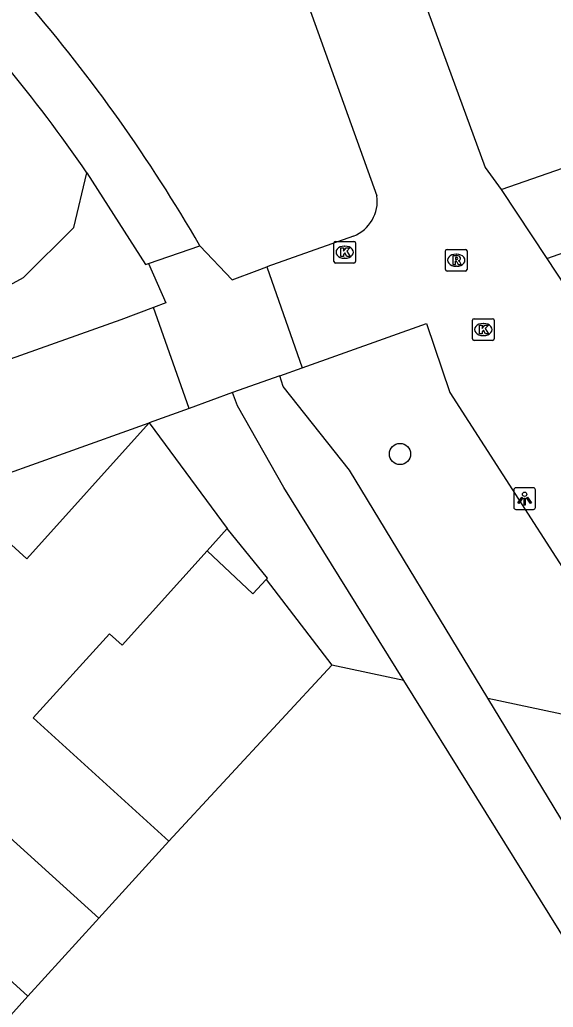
# Model space of a CAD drawing. Extents: x 158474 to 159560, y 388525 to 389605.
# Drawn here: x 158814.32 to 158838.92, y 389144.05 to 389189.62 of the extents above; entities that cross this region are included whole.
import ezdxf

# ---------------------------------------------------------------- set-up
doc = ezdxf.new("R2010")
doc.units = 0
for name, color, linetype in [('IMGEO_Berm_groen', 7, 'Continuous'), ('IMGEO_Boom', 7, 'Continuous'), ('IMGEO_Fietspad_gesloten', 7, 'Continuous'), ('IMGEO_Gemengd_bos', 7, 'Continuous'), ('IMGEO_Groenvoorziening', 7, 'Continuous'), ('IMGEO_Kolk', 7, 'Continuous'), ('IMGEO_Lichtpunt', 7, 'Continuous'), ('IMGEO_Pand', 7, 'Continuous'), ('IMGEO_Rijbaan_lokaal_open', 7, 'Continuous'), ('IMGEO_Rioolput', 7, 'Continuous'), ('IMGEO_Voetpad_halfverhard', 7, 'Continuous')]:
    doc.layers.add(name, color=color, linetype=linetype)

msp = doc.modelspace()

# ---------------------------------------------------------------- linework, layer by layer
at = {"layer": 'IMGEO_Berm_groen'}
msp.add_lwpolyline([(158811.312, 389173.051), (158810.57, 389175.587), (158814.496, 389177.721), (158816.807, 389180.042), (158817.418, 389182.562)], dxfattribs=at)
at = {"layer": 'IMGEO_Boom'}
msp.add_circle((158831.853, 389169.581), 0.489, dxfattribs=at)
at = {"layer": 'IMGEO_Fietspad_gesloten'}
msp.add_lwpolyline([(158817.418, 389182.562), (158820.115, 389178.321), (158820.257, 389178.37)], dxfattribs=at)
for centre, radius, start, end in [((158758.186, 389141.95), 74.429, 30.02614, 40.64297), ((158759.402, 389142.649), 70.42, 34.52624, 39.64704)]:
    msp.add_arc(centre, radius, start, end, dxfattribs=at)
at = {"layer": 'IMGEO_Gemengd_bos'}
for points in [[(158828.711, 389159.834), (158821.198, 389151.712)], [(158832.024, 389159.133), (158828.711, 389159.834)], [(158807.753, 389136.882), (158811.49, 389141.014), (158814.701, 389144.565)]]:
    msp.add_lwpolyline(points, dxfattribs=at)
at = {"layer": 'IMGEO_Groenvoorziening'}
for points in [[(158825.685, 389163.797), (158828.711, 389159.834)], [(158835.905, 389158.312), (158843.708, 389156.66), (158849.904, 389146.551)]]:
    msp.add_lwpolyline(points, dxfattribs=at)
at = {"layer": 'IMGEO_Kolk'}
for p, q in [((158828.802, 389178.468), (158828.802, 389179.32)), ((158828.877, 389179.394), (158829.729, 389179.394)), ((158829.29, 389179.174), (158829.315, 389179.174)), ((158829.803, 389179.32), (158829.803, 389178.468)), ((158829.313, 389178.614), (158829.288, 389178.614)), ((158829.729, 389178.394), (158828.877, 389178.394)), ((158835.193, 389174.9), (158835.193, 389175.752)), ((158835.268, 389175.826), (158836.12, 389175.826)), ((158836.194, 389175.752), (158836.194, 389174.9)), ((158835.681, 389175.606), (158835.706, 389175.606)), ((158835.704, 389175.046), (158835.679, 389175.046)), ((158836.12, 389174.826), (158835.268, 389174.826))]:
    msp.add_line(p, q, dxfattribs=at)
for points in [[(158828.802, 389178.468), (158828.802, 389179.32)], [(158828.877, 389179.394), (158829.729, 389179.394)], [(158829.123, 389179.094), (158829.246, 389179.094), (158829.246, 389178.943), (158829.376, 389179.094), (158829.54, 389179.094), (158829.394, 389178.943), (158829.547, 389178.694), (158829.395, 389178.694), (158829.31, 389178.858), (158829.246, 389178.791), (158829.246, 389178.694), (158829.123, 389178.694), (158829.123, 389179.094)], [(158829.803, 389179.32), (158829.803, 389178.468)], [(158829.729, 389178.394), (158828.877, 389178.394)], [(158835.193, 389174.9), (158835.193, 389175.752)], [(158835.268, 389175.826), (158836.12, 389175.826)], [(158836.194, 389175.752), (158836.194, 389174.9)], [(158835.514, 389175.526), (158835.637, 389175.526), (158835.637, 389175.375), (158835.767, 389175.526), (158835.931, 389175.526), (158835.785, 389175.375), (158835.938, 389175.126), (158835.786, 389175.126), (158835.701, 389175.29), (158835.637, 389175.223), (158835.637, 389175.126), (158835.514, 389175.126), (158835.514, 389175.526)], [(158836.12, 389174.826), (158835.268, 389174.826)]]:
    msp.add_lwpolyline(points, dxfattribs=at)
for centre, start, end in [((158828.879, 389179.318), 91.552, 178.448), ((158828.879, 389179.318), 91.552, 178.448), ((158829.727, 389179.318), 1.552, 88.448), ((158829.727, 389179.318), 1.552, 88.448), ((158828.879, 389178.47), 181.552, 268.448), ((158828.879, 389178.47), 181.552, 268.448), ((158829.727, 389178.47), 271.552, 358.448), ((158829.727, 389178.47), 271.552, 358.448), ((158835.27, 389175.75), 91.552, 178.448), ((158835.27, 389175.75), 91.552, 178.448), ((158836.118, 389175.75), 1.552, 88.448), ((158836.118, 389175.75), 1.552, 88.448), ((158835.27, 389174.902), 181.552, 268.448), ((158835.27, 389174.902), 181.552, 268.448), ((158836.118, 389174.902), 271.552, 358.448), ((158836.118, 389174.902), 271.552, 358.448)]:
    msp.add_arc(centre, 0.0765, start, end, dxfattribs=at)
for centre, major_axis, ratio, start_param, end_param in [((158829.289, 389178.894), (-0.387, 0.002), 0.722429, 4.712389, 7.853982), ((158829.314, 389178.894), (-0.39, 0.002), 0.717154, 1.570796, 4.712389), ((158835.68, 389175.326), (-0.387, 0.002), 0.722429, 4.712389, 7.853982), ((158835.705, 389175.326), (-0.39, 0.002), 0.717154, 1.570796, 4.712389)]:
    msp.add_ellipse(centre, major_axis=major_axis, ratio=ratio, start_param=start_param, end_param=end_param, dxfattribs=at)
at = {"layer": 'IMGEO_Lichtpunt'}
for p, q in [((158838, 389168.023), (158837.192, 389168.023)), ((158838, 389168.023), (158837.192, 389168.023)), ((158837.098, 389167.928), (158837.098, 389167.121)), ((158837.098, 389167.928), (158837.098, 389167.121)), ((158838.094, 389167.121), (158838.094, 389167.928)), ((158838.094, 389167.121), (158838.094, 389167.928)), ((158837.192, 389167.027), (158838, 389167.027)), ((158837.192, 389167.027), (158838, 389167.027))]:
    msp.add_line(p, q, dxfattribs=at)
for points in [[(158837.472, 389167.592), (158837.511, 389167.564), (158837.323, 389167.302), (158837.285, 389167.329), (158837.472, 389167.592)], [(158837.684, 389167.564), (158837.722, 389167.591), (158837.909, 389167.329), (158837.87, 389167.301), (158837.684, 389167.564)], [(158837.574, 389167.544), (158837.621, 389167.544), (158837.621, 389167.222), (158837.574, 389167.222), (158837.574, 389167.544)]]:
    msp.add_lwpolyline(points, dxfattribs=at)
msp.add_circle((158837.597, 389167.726), 0.0994, dxfattribs=at)
for centre, start, end in [((158837.192, 389167.928), 90, 180), ((158837.192, 389167.928), 90, 180), ((158838, 389167.928), 0, 90), ((158838, 389167.928), 0, 90), ((158837.192, 389167.121), 180, 270), ((158837.192, 389167.121), 180, 270), ((158838, 389167.121), 270, 0), ((158838, 389167.121), 270, 360)]:
    msp.add_arc(centre, 0.0946, start, end, dxfattribs=at)
at = {"layer": 'IMGEO_Pand'}
for points in [[(158836.508, 389181.794), (158847.614, 389185.656), (158845.585, 389191.491)], [(158838.615, 389178.599), (158862.457, 389187.007), (158867.512, 389188.79)], [(158836.508, 389181.794), (158838.615, 389178.599)], [(158838.615, 389178.599), (158840.818, 389175.259)], [(158820.281, 389171.02), (158814.641, 389164.749), (158811.972, 389167.176), (158807.675, 389162.45), (158804.472, 389165.361)], [(158820.281, 389171.02), (158823.888, 389166.152)], [(158823.888, 389166.152), (158822.955, 389165.114)], [(158825.685, 389163.797), (158825.743, 389163.859), (158823.888, 389166.152)], [(158821.198, 389151.712), (158814.934, 389157.406), (158818.456, 389161.281), (158819.036, 389160.754), (158822.955, 389165.114)], [(158822.955, 389165.114), (158825.067, 389163.137), (158825.685, 389163.797)], [(158801.998, 389162.641), (158817.967, 389148.159)], [(158821.198, 389151.712), (158817.967, 389148.159)], [(158814.701, 389144.565), (158807.258, 389151.331), (158803.803, 389147.531)], [(158817.967, 389148.159), (158817.835, 389148.013), (158814.701, 389144.565)]]:
    msp.add_lwpolyline(points, dxfattribs=at)
at = {"layer": 'IMGEO_Rijbaan_lokaal_open'}
for points in [[(158825.927, 389195.028), (158830.692, 389196.713), (158835.777, 389182.8), (158836.508, 389181.794)], [(158826.881, 389192.371), (158830.789, 389181.489)], [(158829.714, 389179.636), (158825.711, 389178.213)], [(158820.257, 389178.37), (158822.627, 389179.194)], [(158822.627, 389179.194), (158824.112, 389177.626), (158825.273, 389178.057), (158825.711, 389178.213)], [(158820.257, 389178.37), (158821.053, 389176.551), (158820.493, 389176.341)], [(158825.711, 389178.213), (158827.334, 389173.557)], [(158820.493, 389176.341), (158818.987, 389175.778), (158811.312, 389173.051)], [(158822.124, 389171.689), (158820.493, 389176.341)], [(158827.334, 389173.557), (158833.072, 389175.598), (158834.149, 389172.413), (158850.524, 389146.953)], [(158826.306, 389173.191), (158827.334, 389173.557)], [(158826.306, 389173.191), (158824.129, 389172.417)], [(158824.129, 389172.417), (158822.124, 389171.689)], [(158822.124, 389171.689), (158820.281, 389171.02)], [(158804.472, 389165.361), (158820.281, 389171.02)]]:
    msp.add_lwpolyline(points, dxfattribs=at)
msp.add_arc((158829.053, 389181.258), 1.751, 292.1646, 7.5959, dxfattribs=at)
at = {"layer": 'IMGEO_Rioolput'}
for p, q in [((158833.945, 389178.098), (158833.945, 389178.95)), ((158834.02, 389179.024), (158834.872, 389179.024)), ((158834.946, 389178.95), (158834.946, 389178.098)), ((158834.433, 389178.804), (158834.458, 389178.804)), ((158834.456, 389178.244), (158834.431, 389178.244)), ((158834.872, 389178.024), (158834.02, 389178.024))]:
    msp.add_line(p, q, dxfattribs=at)
for points in [[(158833.945, 389178.098), (158833.945, 389178.95)], [(158834.02, 389179.024), (158834.872, 389179.024)], [(158834.946, 389178.95), (158834.946, 389178.098)], [(158834.534, 389178.722), (158834.282, 389178.724), (158834.282, 389178.324)], [(158834.282, 389178.324), (158834.406, 389178.324), (158834.406, 389178.486), (158834.417, 389178.486)], [(158834.46, 389178.643), (158834.406, 389178.643), (158834.406, 389178.562)], [(158834.406, 389178.562), (158834.458, 389178.562)], [(158834.464, 389178.457), (158834.535, 389178.324), (158834.675, 389178.324), (158834.61, 389178.45)], [(158834.872, 389178.024), (158834.02, 389178.024)]]:
    msp.add_lwpolyline(points, dxfattribs=at)
for centre, radius, start, end in [((158834.022, 389178.948), 0.0765, 91.552, 178.448), ((158834.022, 389178.948), 0.0765, 91.552, 178.448), ((158834.87, 389178.948), 0.0765, 1.552, 88.448), ((158834.87, 389178.948), 0.0765, 1.552, 88.448), ((158834.416, 389178.433), 0.0533, 26.0293, 88.6989), ((158834.442, 389178.751), 0.19, 274.7715, 282.9687), ((158834.466, 389178.547), 0.0964, 77.0061, 93.1865), ((158834.48, 389178.604), 0.0378, 276.6634, 79.6772), ((158834.533, 389178.612), 0.109, 350.3612, 89.416), ((158834.531, 389178.612), 0.112, 277.5842, 350.9817), ((158834.515, 389178.397), 0.108, 29.5134, 73.7905), ((158834.022, 389178.1), 0.0765, 181.552, 268.448), ((158834.022, 389178.1), 0.0765, 181.552, 268.448), ((158834.87, 389178.1), 0.0765, 271.552, 358.448), ((158834.87, 389178.1), 0.0765, 271.552, 358.448)]:
    msp.add_arc(centre, radius, start, end, dxfattribs=at)
for centre, major_axis, ratio, start_param, end_param in [((158834.432, 389178.524), (-0.387, 0.002), 0.722429, 4.712389, 7.853982), ((158834.457, 389178.524), (-0.39, 0.002), 0.717154, 1.570796, 4.712389)]:
    msp.add_ellipse(centre, major_axis=major_axis, ratio=ratio, start_param=start_param, end_param=end_param, dxfattribs=at)
at = {"layer": 'IMGEO_Voetpad_halfverhard'}
for points in [[(158835.905, 389158.312), (158829.528, 389168.834), (158826.469, 389172.702), (158826.306, 389173.191)], [(158832.024, 389159.133), (158826.493, 389168.029), (158824.359, 389171.8), (158824.129, 389172.417)], [(158849.067, 389132.284), (158842.123, 389142.888), (158832.024, 389159.133)], [(158849.904, 389146.551), (158846.62, 389144.422), (158843.681, 389145.482), (158835.905, 389158.312)]]:
    msp.add_lwpolyline(points, dxfattribs=at)

doc.saveas('drawing.dxf')
